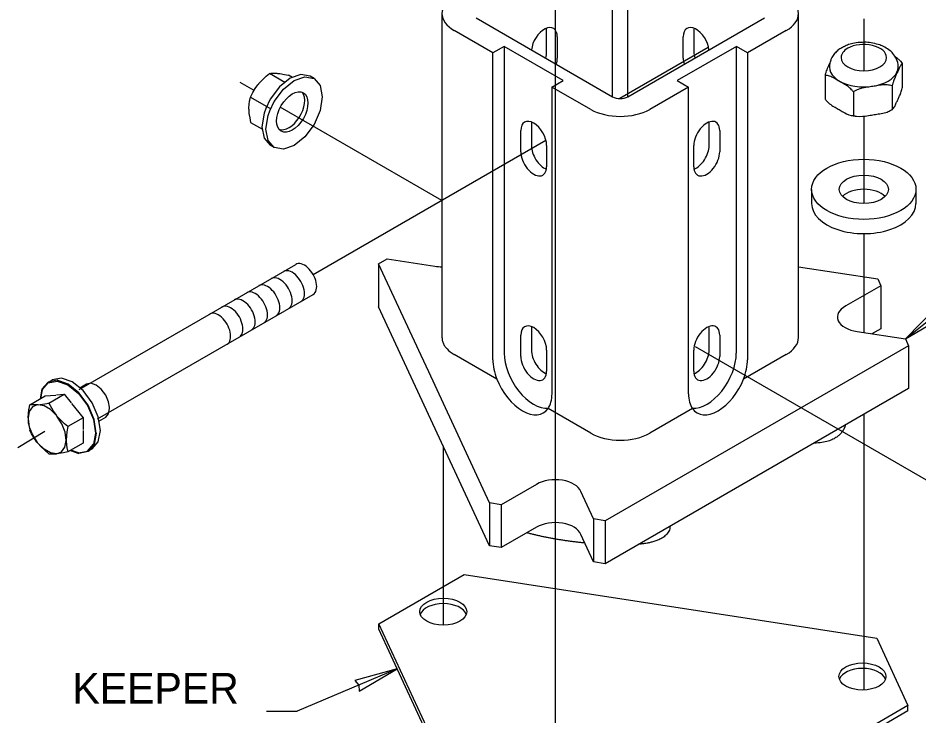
# Model space of a CAD drawing. Extents: x 99862 to 103151, y 99997 to 117076.
# Drawn here: x 101497.3 to 101966.9, y 107089.5 to 107453.4 of the extents above; entities that cross this region are included whole.
import ezdxf

# ---------------------------------------------------------------- set-up
doc = ezdxf.new("R2010")
doc.units = 0
for name, color, linetype in [('Level 12', 7, 'Continuous'), ('Level 13', 7, 'Continuous'), ('Level 15', 7, 'Continuous'), ('Level 2', 7, 'Continuous'), ('Level 20', 7, 'Continuous'), ('Level 5', 7, 'Continuous'), ('Level 6', 7, 'Continuous'), ('Level 7', 7, 'Continuous')]:
    doc.layers.add(name, color=color, linetype=linetype)

msp = doc.modelspace()

# ---------------------------------------------------------------- linework, layer by layer
at = {"layer": 'Level 12'}
for p, q in [((101958.84, 107417.37), (101958.84, 107429.72)), ((101918.36, 107423.46), (101918.36, 107411.11)), ((101953.41, 107418.04), (101953.41, 107405.69)), ((101933.17, 107414.9), (101933.17, 107402.56)), ((101911.38, 107363.98), (101911.38, 107356.57)), ((101965.82, 107363.98), (101965.82, 107356.57))]:
    msp.add_line(p, q, dxfattribs=at)
for centre, major_axis, start_param, end_param in [((101938.6, 107432.76), (11.88, 0), 6.283185, 8.63938), ((101938.6, 107432.76), (11.88, 0), 2.356194, 3.141593), ((101938.6, 107432.76), (11.88, 0), 3.141593, 6.283185), ((101938.6, 107427.82), (-17.93, 0), 0, 3.141593), ((101938.6, 107356.57), (-12.85, 0), 3.664192, 5.760586), ((101938.6, 107356.57), (-27.22, 0), 0, 3.141593)]:
    msp.add_ellipse(centre, major_axis=major_axis, ratio=0.57735, start_param=start_param, end_param=end_param, dxfattribs=at)
for major_axis in [(-27.22, 0), (-12.85, 0)]:
    msp.add_ellipse((101938.6, 107363.98), major_axis=major_axis, ratio=0.57735, dxfattribs=at)
for points, degree in [([(101956.53, 107427.82), (101956.53, 107429.72), (101955.84, 107431.91), (101953.75, 107435.14), (101952, 107436.73), (101948.65, 107438.74), (101946.5, 107439.58), (101942.2, 107440.61), (101939.24, 107440.84), (101934.26, 107440.5), (101931.4, 107439.85), (101928.56, 107438.65), (101927.79, 107438.27), (101925.49, 107436.95), (101923.79, 107435.48), (101922.07, 107433.09), (101921.47, 107431.92), (101920.85, 107429.95), (101920.67, 107428.79), (101920.67, 107427.82)], 3), ([(101921, 107430.38), (101920.27, 107428.82), (101919.42, 107427.05), (101918.61, 107424.45), (101918.47, 107423.96), (101918.36, 107423.46)], 3), ([(101958.84, 107429.72), (101958.72, 107429.71), (101958.58, 107429.6), (101957.75, 107428.72), (101956.87, 107426.7), (101956.12, 107425.11), (101955.38, 107423.51), (101954.5, 107421.7), (101953.67, 107419.03), (101953.53, 107418.53), (101953.41, 107418.04)], 3), ([(101958.84, 107429.72), (101958.51, 107430.15), (101958.13, 107430.56), (101956.97, 107431.7), (101956.06, 107432.39), (101955.12, 107433.02)], 3), ([(101933.17, 107414.9), (101932.85, 107415.33), (101932.47, 107415.75), (101930.22, 107417.94), (101927.79, 107419.24), (101925.76, 107420.41), (101923.74, 107421.58), (101921.31, 107423.08), (101919.06, 107423.49), (101918.68, 107423.51), (101918.36, 107423.46)], 3), ([(101953.41, 107418.04), (101952.97, 107418.21), (101952.45, 107418.32), (101949.37, 107418.74), (101946.06, 107418.13), (101943.29, 107417.7), (101940.53, 107417.27), (101937.21, 107416.86), (101934.13, 107415.49), (101933.61, 107415.21), (101933.17, 107414.9)], 3), ([(101953.57, 107405.75), (101953.65, 107405.79), (101953.72, 107405.86), (101954.5, 107406.69), (101955.38, 107408.71), (101956.12, 107410.3), (101956.87, 107411.9), (101957.75, 107413.71), (101958.58, 107416.38), (101958.72, 107416.88), (101958.84, 107417.37)], 3), ([(101918.36, 107411.11), (101918.68, 107410.68), (101919.06, 107410.27), (101921.31, 107408.07), (101923.74, 107406.78), (101925.76, 107405.61), (101927.75, 107404.46), (101930.11, 107402.99), (101932.01, 107402.61)], 3), ([(101952.66, 107405.23), (101952.94, 107405.38), (101953.2, 107405.53), (101953.49, 107405.7), (101953.53, 107405.72), (101953.57, 107405.75)], 3), ([(101932.01, 107402.63), (101932.96, 107402.44), (101933.92, 107402.29), (101934.85, 107402.18)], 2), ([(101934.84, 107402.18), (101937.42, 107401.89), (101940.61, 107402.48), (101943.29, 107402.89), (101946.06, 107403.32), (101949.37, 107403.73), (101952.21, 107404.99), (101952.44, 107405.11), (101952.67, 107405.23)], 3)]:
    msp.add_open_spline(points, degree=degree, dxfattribs=at)
at = {"layer": 'Level 13'}
for p, q in [((101636.54, 107419.82), (101628.46, 107424.48)), ((101636.54, 107419.82), (101628.46, 107424.48)), ((101640.43, 107422.41), (101638.38, 107423.6)), ((101640.43, 107422.41), (101638.38, 107423.6)), ((101618.54, 107412.15), (101629.15, 107406.03)), ((101618.54, 107412.15), (101629.15, 107406.03)), ((101529.11, 107259.52), (101642.19, 107324.8)), ((101538.7, 107244.1), (101651.26, 107309.09)), ((101509.82, 107259.38), (101512.96, 107263.01)), ((101513, 107262.94), (101512.96, 107263.01)), ((101513.46, 107263.48), (101515.16, 107264.47)), ((101517.68, 107263.84), (101517.66, 107263.91)), ((101523.2, 107261.89), (101523.2, 107261.95)), ((101509.77, 107259.71), (101508.81, 107254.64)), ((101513.33, 107252.41), (101521.26, 107256.99)), ((101513.33, 107252.41), (101521.26, 107256.99)), ((101528.73, 107257.38), (101528.75, 107257.43)), ((101512.81, 107252.32), (101512.94, 107252.27)), ((101533.41, 107251.01), (101533.45, 107251.04)), ((101536.54, 107243.75), (101536.59, 107243.74)), ((101538.1, 107236.62), (101536.98, 107230.73)), ((101528.75, 107226.33), (101533.46, 107227.24))]:
    msp.add_line(p, q, dxfattribs=at)
for points in [[(101617.66, 107405.81), (101617.66, 107406.29), (101617.66, 107406.5), (101618.08, 107410.05), (101618.14, 107410.57), (101618.54, 107412.15), (101619.83, 107414.48), (101620.98, 107416.57), (101622.38, 107418.54), (101622.85, 107419.12), (101622.96, 107419.25), (101626.27, 107422.59), (101626.69, 107423.02), (101628.46, 107424.48), (101629.27, 107424.58), (101629.76, 107424.59), (101631.75, 107424.61), (101632.32, 107424.57), (101632.74, 107424.53), (101633.86, 107424.4), (101636.34, 107423.96), (101638.38, 107423.6)], [(101617.66, 107405.81), (101617.66, 107406.29), (101617.66, 107406.5), (101618.08, 107410.05), (101618.14, 107410.57), (101618.54, 107412.15), (101619.83, 107414.48), (101620.98, 107416.57), (101622.38, 107418.54), (101622.85, 107419.12), (101622.96, 107419.25), (101626.27, 107422.59), (101626.69, 107423.02), (101628.46, 107424.48), (101629.27, 107424.58), (101629.76, 107424.59), (101631.75, 107424.61), (101632.32, 107424.57), (101632.74, 107424.53), (101633.86, 107424.4), (101636.34, 107423.96), (101638.38, 107423.6)], [(101651.75, 107421.81), (101649.64, 107423.03), (101644.87, 107423.95), (101639.25, 107422), (101633.63, 107417.46), (101628.86, 107411.03), (101626.52, 107406.17), (101625.67, 107403.69), (101624.56, 107396.55), (101625.67, 107390.71), (101628.86, 107387.04)], [(101630.97, 107385.82), (101627.78, 107389.49), (101626.66, 107395.33), (101627.78, 107402.47), (101628.63, 107404.95), (101630.97, 107409.82), (101635.73, 107416.24), (101641.36, 107420.78), (101646.98, 107422.74), (101651.75, 107421.81)], [(101651.75, 107421.81), (101654.93, 107418.15), (101656.05, 107412.3), (101654.93, 107405.16), (101651.75, 107397.82), (101646.98, 107391.39), (101641.36, 107386.85), (101635.73, 107384.9), (101630.97, 107385.82), (101628.86, 107387.04)], [(101617.66, 107405.81), (101617.78, 107403.63), (101618.15, 107401.37), (101618.54, 107398.93), (101624.79, 107395.32)], [(101617.66, 107405.81), (101617.78, 107403.63), (101618.15, 107401.37), (101618.54, 107398.93), (101624.79, 107395.32)], [(101534.11, 107227.43), (101535.94, 107228.48), (101539.13, 107232.15), (101540.24, 107237.99), (101539.13, 107245.13), (101535.94, 107252.47), (101531.17, 107258.9), (101525.55, 107263.44), (101519.93, 107265.4), (101515.16, 107264.47)], [(101512.97, 107263.39), (101509.77, 107259.71), (101509.78, 107259.71)], [(101512.99, 107262.93), (101512.96, 107263.01), (101517.66, 107263.91)], [(101517.74, 107264.31), (101512.97, 107263.39), (101512.97, 107263.39)], [(101517.67, 107263.83), (101517.66, 107263.91), (101523.2, 107261.95)], [(101523.38, 107262.32), (101517.74, 107264.31), (101517.74, 107264.3)], [(101523.19, 107261.89), (101523.2, 107261.95), (101528.75, 107257.43)], [(101529.01, 107257.73), (101523.38, 107262.32), (101523.38, 107262.32)], [(101539.46, 107243.02), (101543, 107245.07), (101544.53, 107246.82), (101545.06, 107249.62), (101545.04, 107250.32), (101544.53, 107253.04), (101543, 107256.55), (101540.72, 107259.63), (101538.03, 107261.8), (101535.34, 107262.74), (101533.06, 107262.29), (101529.51, 107260.24)], [(101502.53, 107244.72), (101502.53, 107244.86), (101502.95, 107248.95), (101503.01, 107249.48), (101503.41, 107251.52), (101511.34, 107256.1), (101516.91, 107256.6)], [(101502.53, 107244.72), (101502.53, 107244.86), (101502.95, 107248.95), (101503.01, 107249.48), (101503.41, 107251.52), (101511.34, 107256.1), (101516.91, 107256.6)], [(101509.87, 107259.31), (101509.82, 107259.38), (101508.93, 107254.71)], [(101517.42, 107256.65), (101521.26, 107256.99), (101524.91, 107252.44)], [(101517.42, 107256.65), (101521.26, 107256.99), (101524.91, 107252.44)], [(101528.72, 107257.39), (101528.75, 107257.43), (101533.45, 107251.04)], [(101533.79, 107251.23), (101529.01, 107257.73), (101529.01, 107257.72)], [(101507.27, 107251.44), (101504.81, 107250.4), (101503.15, 107248.05), (101502.53, 107244.72)], [(101507.27, 107251.44), (101504.81, 107250.4), (101503.15, 107248.05), (101502.53, 107244.72)], [(101507.7, 107251.48), (101507.27, 107251.44), (101506.71, 107251.4), (101504.71, 107251.42), (101504.22, 107251.43), (101503.41, 107251.52)], [(101507.7, 107251.48), (101507.27, 107251.44), (101506.71, 107251.4), (101504.71, 107251.42), (101504.22, 107251.43), (101503.41, 107251.52)], [(101515.75, 107248.01), (101517.29, 107245.88), (101514.18, 107248.95), (101510.82, 107250.92), (101507.7, 107251.48), (101508.82, 107251.61), (101511.29, 107252.05), (101513.33, 107252.41), (101514.69, 107249.93), (101515.75, 107248.01)], [(101515.75, 107248.01), (101517.29, 107245.88), (101514.18, 107248.95), (101510.82, 107250.92), (101507.7, 107251.48), (101508.82, 107251.61), (101511.29, 107252.05), (101513.33, 107252.41), (101514.69, 107249.93), (101515.75, 107248.01)], [(101525.09, 107252.22), (101531.17, 107244.65), (101531.17, 107238.57)], [(101525.09, 107252.22), (101531.17, 107244.65), (101531.17, 107238.57)], [(101533.4, 107251.03), (101533.45, 107251.04), (101536.59, 107243.74)], [(101536.98, 107243.82), (101533.79, 107251.23), (101533.78, 107251.23)], [(101502.53, 107244.72), (101502.53, 107244.09), (101502.64, 107242.13), (101503.01, 107240.32), (101503.41, 107238.3)], [(101502.53, 107244.72), (101502.53, 107244.09), (101502.64, 107242.13), (101503.01, 107240.32), (101503.41, 107238.3)], [(101502.53, 107244.09), (101503.15, 107240.03), (101504.83, 107235.74), (101507.3, 107231.85)], [(101502.53, 107244.09), (101503.15, 107240.03), (101504.83, 107235.74), (101507.3, 107231.85)], [(101531.17, 107244.65), (101523.24, 107240.08), (101521.48, 107241.53), (101521, 107242.03), (101517.75, 107245.31), (101517.51, 107245.59), (101517.29, 107245.88)], [(101531.17, 107244.65), (101523.24, 107240.08), (101521.48, 107241.53), (101521, 107242.03), (101517.75, 107245.31), (101517.51, 107245.59), (101517.29, 107245.88)], [(101517.4, 107225.9), (101519.97, 107226.88), (101521.73, 107229.31), (101522.36, 107232.88), (101521.78, 107237.16), (101520.05, 107241.62), (101517.51, 107245.59)], [(101517.4, 107225.9), (101519.97, 107226.88), (101521.73, 107229.31), (101522.36, 107232.88), (101521.78, 107237.16), (101520.05, 107241.62), (101517.51, 107245.59)], [(101536.53, 107243.76), (101536.59, 107243.74), (101537.7, 107236.66)], [(101538.1, 107236.62), (101538.1, 107236.62), (101536.98, 107243.82), (101536.98, 107243.82)], [(101507.66, 107231.4), (101507.3, 107231.85), (101507.14, 107232.06), (101504.72, 107235.82), (101504.37, 107236.38), (101503.41, 107238.3)], [(101507.66, 107231.4), (101507.3, 107231.85), (101507.14, 107232.06), (101504.72, 107235.82), (101504.37, 107236.38), (101503.41, 107238.3)], [(101531.17, 107238.08), (101531.17, 107231.43), (101523.24, 107226.86), (101520.96, 107226.45), (101518.73, 107226.05), (101517.4, 107225.9)], [(101531.17, 107238.08), (101531.17, 107231.43), (101523.24, 107226.86), (101520.96, 107226.45), (101518.73, 107226.05), (101517.4, 107225.9)], [(101523.24, 107240.08), (101522.8, 107237.39), (101522.49, 107235.46), (101522.38, 107232.89), (101522.36, 107232.5), (101522.79, 107228.89), (101522.84, 107228.43), (101523.24, 107226.86)], [(101523.24, 107240.08), (101522.8, 107237.39), (101522.49, 107235.46), (101522.38, 107232.89), (101522.36, 107232.5), (101522.79, 107228.89), (101522.84, 107228.43), (101523.24, 107226.86)], [(101537.64, 107236.71), (101537.7, 107236.66), (101536.59, 107230.86)], [(101507.66, 107231.4), (101509.37, 107229.5), (101511.27, 107227.81), (101513.33, 107225.97), (101514.13, 107225.87), (101514.71, 107225.83), (101514.74, 107225.83), (101517.4, 107225.9)], [(101517.4, 107225.9), (101514.25, 107226.38), (101510.83, 107228.31), (101507.66, 107231.4)], [(101507.66, 107231.4), (101509.37, 107229.5), (101511.27, 107227.81), (101513.33, 107225.97), (101514.13, 107225.87), (101514.71, 107225.83), (101514.74, 107225.83), (101517.4, 107225.9)], [(101517.4, 107225.9), (101514.25, 107226.38), (101510.83, 107228.31), (101507.66, 107231.4)], [(101524.64, 107227.66), (101524.67, 107227.64), (101525.03, 107227.54)], [(101524.65, 107227.67), (101529.01, 107226.13), (101529.01, 107226.13)], [(101528.74, 107226.41), (101528.75, 107226.33), (101524.77, 107227.74)], [(101533.41, 107227.31), (101533.46, 107227.24), (101536.59, 107230.86)], [(101536.98, 107230.73), (101533.79, 107227.05), (101533.79, 107227.06)], [(101533.79, 107227.05), (101529.01, 107226.13), (101529.01, 107226.13)]]:
    msp.add_lwpolyline(points, dxfattribs=at)
msp.add_ellipse((101640.38, 107404.35), major_axis=(-5.77, -9.99), ratio=0.57735, dxfattribs=at)
for centre, major_axis, start_param, end_param in [((101638.7, 107405.63), (-5.77, -9.99), 0.083455, 2.907882), ((101646.72, 107316.95), (-4.54, 7.86), 3.141586, 6.283198), ((101640.31, 107313.24), (-4.54, 7.86), 3.141588, 6.283197), ((101633.89, 107309.53), (-4.54, 7.86), 3.141585, 6.283198), ((101627.47, 107305.83), (-4.54, 7.86), 3.141587, 6.283191), ((101614.63, 107298.42), (-4.54, 7.86), 3.141586, 6.283196), ((101621.05, 107302.12), (-4.54, 7.86), 3.141589, 6.283194), ((101608.21, 107294.71), (-4.54, 7.86), 3.141587, 6.283194), ((101601.79, 107291), (-4.54, 7.86), 3.14159, 6.283193)]:
    msp.add_ellipse(centre, major_axis=major_axis, ratio=0.57735, start_param=start_param, end_param=end_param, dxfattribs=at)
at = {"layer": 'Level 15'}
for p, q in [((101777.74, 107010.1), (101777.74, 107574.62)), ((101938.59, 107452.96), (101938.59, 107425.7)), ((101811.35, 107411.64), (101857.44, 107438.25)), ((101620.4, 107415.53), (101613.18, 107419.7)), ((101718.35, 107358.21), (101634.13, 107406.83)), ((101938.59, 107402.14), (101938.59, 107356.56)), ((101651.26, 107319.57), (101772.73, 107389.69)), ((101938.59, 107340.86), (101938.59, 107289.04)), ((101960.36, 107285.87), (102022.26, 107336.12)), ((101972.55, 107211.45), (101850.86, 107281.7)), ((101938.59, 107246.53), (101938.59, 107165.08)), ((101497.25, 107229.11), (101511.26, 107237.65)), ((101719.18, 107230.09), (101719.18, 107136.38)), ((101938.59, 107165.08), (101938.59, 107102.76)), ((101695.14, 107113.64), (101642.96, 107091.53)), ((101626.96, 107091.53), (101642.96, 107091.53))]:
    msp.add_line(p, q, dxfattribs=at)
for points in [[(101960.36, 107285.87), (101980.13, 107297.66), (101977.46, 107299.35), (101976.44, 107302.35)], [(101695.14, 107113.64), (101672.96, 107107.48), (101675.09, 107105.14), (101675.28, 107101.98)]]:
    msp.add_lwpolyline(points, close=True, dxfattribs=at)
at = {"layer": 'Level 2'}
msp.add_line((101928.77, 107240.75), (101928.77, 107240.03), dxfattribs=at)
at = {"layer": 'Level 5'}
for p, q in [((101807.5, 107412.32), (101807.5, 107499.18)), ((101815.52, 107412.32), (101815.52, 107499.18)), ((101718.5, 107455.75), (101718.5, 107286.67)), ((101736.29, 107453.44), (101807.5, 107412.32)), ((101815.52, 107412.32), (101886.73, 107453.44)), ((101904.52, 107286.67), (101904.52, 107455.75)), ((101745.07, 107435.19), (101724.88, 107446.85)), ((101773.1, 107435.71), (101773.1, 107446.82)), ((101778.65, 107443.62), (101778.65, 107432.51)), ((101844.37, 107432.51), (101844.37, 107443.62)), ((101849.92, 107446.82), (101849.92, 107435.71)), ((101898.14, 107446.85), (101877.94, 107435.19)), ((101750.93, 107438.58), (101745.07, 107435.19)), ((101781.76, 107420.78), (101750.93, 107438.58)), ((101750.93, 107438.58), (101750.93, 107278.43)), ((101872.09, 107438.58), (101841.26, 107420.78)), ((101877.94, 107435.19), (101872.09, 107438.58)), ((101872.09, 107278.43), (101872.09, 107438.58)), ((101745.07, 107275.05), (101745.07, 107435.19)), ((101877.94, 107435.19), (101877.94, 107275.05)), ((101775.9, 107417.4), (101781.76, 107420.78)), ((101841.26, 107420.78), (101847.12, 107417.4)), ((101796.1, 107405.74), (101775.9, 107417.4)), ((101775.9, 107417.4), (101775.9, 107257.25)), ((101847.12, 107417.4), (101826.92, 107405.74)), ((101847.12, 107257.25), (101847.12, 107417.4)), ((101765.14, 107397.87), (101765.14, 107386.77)), ((101857.87, 107386.77), (101857.87, 107397.87)), ((101759.59, 107383.56), (101759.59, 107394.67)), ((101863.42, 107394.67), (101863.42, 107383.56)), ((101773.1, 107386.87), (101773.1, 107375.77)), ((101849.92, 107375.77), (101849.92, 107386.87)), ((101765.14, 107291.08), (101765.14, 107279.98)), ((101857.87, 107279.98), (101857.87, 107291.08)), ((101759.59, 107276.77), (101759.59, 107287.88)), ((101863.42, 107287.88), (101863.42, 107276.77)), ((101773.1, 107280.08), (101773.1, 107268.98)), ((101849.92, 107268.98), (101849.92, 107280.08)), ((101747.16, 107264.91), (101724.88, 107277.77)), ((101898.14, 107277.77), (101875.86, 107264.91)), ((101796.1, 107236.65), (101773.82, 107249.51)), ((101849.2, 107249.51), (101826.92, 107236.65))]:
    msp.add_line(p, q, dxfattribs=at)
for centre, major_axis, start_param, end_param in [((101740.3, 107455.75), (21.8, 0), 2.356194, 3.926991), ((101882.72, 107455.75), (-21.8, 0), 2.356194, 3.926991), ((101771.9, 107439.72), (-4.77, -8.27), 2.356194, 5.381238), ((101766.35, 107442.92), (4.77, 8.27), 5.497787, 5.663003), ((101851.12, 107439.72), (-4.77, 8.27), 4.04354, 7.068583), ((101856.67, 107442.92), (4.77, -8.27), 3.761775, 3.926991), ((101766.35, 107431.81), (4.77, 8.27), 5.110092, 5.497787), ((101856.67, 107431.81), (4.77, -8.27), 3.926991, 4.314686), ((101771.9, 107428.61), (-4.77, -8.27), 1.968499, 2.356194), ((101851.12, 107428.61), (-4.77, 8.27), 0.785398, 1.173094), ((101811.51, 107414.64), (5.67, 0), 3.926991, 5.497787), ((101811.51, 107414.64), (21.8, 0), 3.926991, 5.497787), ((101766.35, 107390.77), (-4.77, 8.27), 3.926991, 7.068583), ((101771.9, 107393.97), (4.77, -8.27), 3.761775, 3.926991), ((101856.67, 107390.77), (-4.77, -8.27), 2.356194, 5.497787), ((101851.12, 107393.97), (4.77, 8.27), 5.497787, 5.663003), ((101766.35, 107379.66), (-4.77, 8.27), 0.785398, 3.926991), ((101771.9, 107382.87), (4.77, -8.27), 3.926991, 5.663003), ((101856.67, 107379.66), (-4.77, -8.27), 5.497787, 8.63938), ((101851.12, 107382.87), (4.77, 8.27), 3.761775, 5.497787), ((101766.35, 107283.98), (-4.77, 8.27), 3.926991, 7.068583), ((101856.67, 107283.98), (-4.77, -8.27), 2.356194, 5.497787), ((101771.9, 107287.18), (4.77, -8.27), 3.761775, 3.926991), ((101851.12, 107287.18), (4.77, 8.27), 5.497787, 5.663003), ((101882.72, 107286.67), (-21.8, 0), 2.356194, 3.141593), ((101740.3, 107286.67), (-21.8, 0), 0.497806, 0.785398), ((101771.9, 107276.08), (4.77, -8.27), 3.926991, 5.663003), ((101851.12, 107276.08), (4.77, 8.27), 3.761775, 5.497787), ((101760.49, 107266.15), (-10.9, 18.88), 0.785398, 1.311419), ((101766.35, 107269.53), (10.9, -18.88), 3.926991, 6.011142), ((101766.35, 107272.87), (-4.77, 8.27), 0.785398, 3.926991), ((101856.67, 107269.53), (10.9, 18.88), 3.413636, 5.497787), ((101856.67, 107272.87), (-4.77, -8.27), 5.497787, 8.63938), ((101862.53, 107266.15), (-10.9, -18.88), 1.830174, 2.356194), ((101760.49, 107266.15), (-10.9, 18.88), 1.311419, 3.40097), ((101862.53, 107266.15), (-10.9, -18.88), 6.023808, 8.113359), ((101760.49, 107266.15), (-10.9, 18.88), 3.40097, 3.926991), ((101862.53, 107266.15), (-10.9, -18.88), 5.497787, 6.023808), ((101811.51, 107245.55), (-21.8, 0), 0.785398, 2.356194)]:
    msp.add_ellipse(centre, major_axis=major_axis, ratio=0.57735, start_param=start_param, end_param=end_param, dxfattribs=at)
msp.add_open_spline([(101718.51, 107286.34), (101718.55, 107285.34), (101718.8, 107284.32), (101719.69, 107282.42), (101720.32, 107281.53), (101721.14, 107280.66)], degree=3, dxfattribs=at)
at = {"layer": 'Level 6'}
for p, q in [((101685.4, 107325.14), (101689.86, 107327.72)), ((101689.86, 107327.72), (101714.74, 107323.87)), ((101685.4, 107325.14), (101685.4, 107302.72)), ((101707.61, 107277.28), (101685.4, 107325.14)), ((101707.61, 107277.28), (101685.4, 107325.14)), ((101904.52, 107323.56), (101945.84, 107317.17)), ((101945.84, 107317.17), (101947.47, 107313.65)), ((101947.47, 107313.65), (101929.26, 107303.13)), ((101947.47, 107313.65), (101947.47, 107291.22)), ((101947.47, 107313.65), (101947.47, 107291.22)), ((101743.35, 107177.84), (101685.4, 107302.72)), ((101935.22, 107289.76), (101960.36, 107285.87)), ((101947.47, 107291.22), (101942.88, 107288.57)), ((101960.36, 107285.87), (101961.99, 107282.35)), ((101961.99, 107282.35), (101803.65, 107190.93)), ((101961.99, 107282.35), (101961.99, 107259.93)), ((101711.57, 107268.75), (101707.61, 107277.28)), ((101711.57, 107268.75), (101707.61, 107277.28)), ((101743.35, 107200.26), (101711.57, 107268.75)), ((101743.35, 107200.26), (101711.57, 107268.75)), ((101961.99, 107259.93), (101803.65, 107168.51)), ((101767.84, 107209.95), (101749.44, 107199.32)), ((101797.55, 107191.88), (101790.89, 107206.24)), ((101743.35, 107200.26), (101743.35, 107177.84)), ((101749.44, 107199.32), (101743.35, 107200.26)), ((101749.44, 107199.32), (101749.44, 107176.9)), ((101797.55, 107191.88), (101797.55, 107169.45)), ((101803.65, 107190.93), (101797.55, 107191.88)), ((101803.65, 107190.93), (101803.65, 107168.51)), ((101767.84, 107187.52), (101749.44, 107176.9)), ((101797.55, 107169.45), (101790.89, 107183.82)), ((101749.44, 107176.9), (101743.35, 107177.84)), ((101803.65, 107168.51), (101797.55, 107169.45))]:
    msp.add_line(p, q, dxfattribs=at)
for centre, major_axis, start_param, end_param in [((101718.87, 107331.3), (-13.52, 0), 1.260114, 1.543102), ((101938.33, 107297.35), (13.52, 0), 2.307312, 4.479825), ((101777.68, 107204.59), (-13.52, 0), 3.354509, 5.527023), ((101777.68, 107182.17), (-13.52, 0), 3.354509, 5.527023)]:
    msp.add_ellipse(centre, major_axis=major_axis, ratio=0.57735, start_param=start_param, end_param=end_param, dxfattribs=at)
for points, degree in [([(101928.89, 107240.82), (101928.83, 107240.42), (101928.77, 107240.03), (101927.39, 107231.6), (101912.72, 107231.48)], 4), ([(101837.52, 107188.07), (101837.32, 107179.6), (101822.72, 107178.8), (101822.04, 107178.76), (101821.36, 107178.73)], 4), ([(101792.96, 107179.36), (101777.27, 107180.82), (101762.82, 107184.62)], 2)]:
    msp.add_open_spline(points, degree=degree, dxfattribs=at)
at = {"layer": 'Level 7'}
for p, q in [((101685.53, 107137.2), (101730.02, 107162.89)), ((101730.02, 107162.89), (101945.35, 107129.58)), ((101685.53, 107134.36), (101685.53, 107137.2)), ((101743.22, 107012.88), (101685.53, 107137.2)), ((101743.22, 107010.04), (101685.53, 107134.36)), ((101945.35, 107129.58), (101961.64, 107094.49)), ((101961.64, 107094.49), (101804.01, 107003.48)), ((101961.64, 107091.64), (101804.01, 107000.63)), ((101961.64, 107091.64), (101961.64, 107094.49))]:
    msp.add_line(p, q, dxfattribs=at)
for centre, major_axis, start_param, end_param in [((101740.3, 107286.67), (-21.8, 0), 0, 0.025793), ((101719.18, 107140.62), (-12.26, 0), 3.344107, 6.080671), ((101937.91, 107106.78), (-12.26, 0), 3.344107, 6.080671)]:
    msp.add_ellipse(centre, major_axis=major_axis, ratio=0.57735, start_param=start_param, end_param=end_param, dxfattribs=at)
for centre in [(101719.18, 107143.46), (101937.91, 107109.63)]:
    msp.add_ellipse(centre, major_axis=(-12.26, 0), ratio=0.57735, dxfattribs=at)

# ---------------------------------------------------------------- texts
at = {"layer": 'Level 20'}
msp.add_text('KEEPER', height=16, dxfattribs=at).set_placement((101525.65, 107095.53))

doc.saveas('drawing.dxf')
